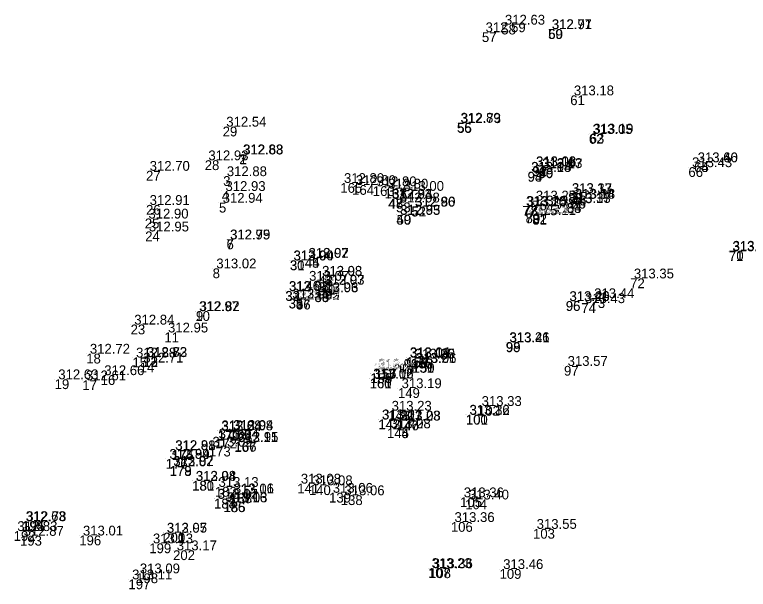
# Model space of a CAD drawing. Extents: x -829398 to -819400, y -1074439 to -1067977.
# Drawn here: x -821902.6 to -821812.8, y -1070211.4 to -1070141.1 of the extents above; entities that cross this region are included whole.
import ezdxf

# ---------------------------------------------------------------- set-up
doc = ezdxf.new("R2010")
doc.units = 0
doc.layers.add('Vrstva 60', color=7, linetype='Continuous')
doc.layers.add('Vrstva 61', color=7, linetype='Continuous')

msp = doc.modelspace()

# ---------------------------------------------------------------- linework, layer by layer
at = {"layer": 'Vrstva 60'}
for p, q in [((-821843.032, -1070142.283), (-821843.032, -1070142.283)), ((-821845.404, -1070143.209), (-821845.404, -1070143.209)), ((-821837.31, -1070142.828), (-821837.31, -1070142.828)), ((-821837.277, -1070142.836), (-821837.277, -1070142.836)), ((-821834.598, -1070150.934), (-821834.598, -1070150.934)), ((-821877.136, -1070154.76), (-821877.136, -1070154.76)), ((-821848.47, -1070154.281), (-821848.47, -1070154.281)), ((-821848.421, -1070154.328), (-821848.421, -1070154.328)), ((-821832.315, -1070155.667), (-821832.315, -1070155.667)), ((-821832.222, -1070155.604), (-821832.222, -1070155.604)), ((-821875.097, -1070158.144), (-821875.097, -1070158.144)), ((-821875.054, -1070158.169), (-821875.054, -1070158.169)), ((-821879.327, -1070158.88), (-821879.327, -1070158.88)), ((-821819.446, -1070159.131), (-821819.446, -1070159.131)), ((-821819.442, -1070159.12), (-821819.442, -1070159.12)), ((-821886.512, -1070160.169), (-821886.512, -1070160.169)), ((-821839.827, -1070160.283), (-821839.827, -1070160.283)), ((-821839.814, -1070160.307), (-821839.814, -1070160.307)), ((-821839.233, -1070159.602), (-821839.233, -1070159.602)), ((-821839.216, -1070159.638), (-821839.216, -1070159.638)), ((-821838.472, -1070159.879), (-821838.472, -1070159.879)), ((-821838.463, -1070159.822), (-821838.463, -1070159.822)), ((-821820.135, -1070159.723), (-821820.135, -1070159.723)), ((-821877.071, -1070160.821), (-821877.071, -1070160.821)), ((-821862.733, -1070161.66), (-821862.733, -1070161.66)), ((-821861.287, -1070161.909), (-821861.287, -1070161.909)), ((-821858.758, -1070162.058), (-821858.758, -1070162.058)), ((-821877.235, -1070162.637), (-821877.235, -1070162.637)), ((-821857.326, -1070162.344), (-821857.326, -1070162.344)), ((-821855.405, -1070162.621), (-821855.405, -1070162.621)), ((-821834.849, -1070162.897), (-821834.849, -1070162.897)), ((-821834.831, -1070162.883), (-821834.831, -1070162.883)), ((-821856.877, -1070163.588), (-821856.877, -1070163.588)), ((-821856.829, -1070163.593), (-821856.829, -1070163.593)), ((-821839.248, -1070163.804), (-821839.248, -1070163.804)), ((-821834.512, -1070163.594), (-821834.512, -1070163.594)), ((-821834.46, -1070163.582), (-821834.46, -1070163.582)), ((-821886.515, -1070164.344), (-821886.515, -1070164.344)), ((-821877.584, -1070164.08), (-821877.584, -1070164.08)), ((-821855.914, -1070164.039), (-821855.914, -1070164.039)), ((-821854.047, -1070164.558), (-821854.047, -1070164.558)), ((-821854.002, -1070164.53), (-821854.002, -1070164.53)), ((-821840.458, -1070164.469), (-821840.458, -1070164.469)), ((-821840.339, -1070164.486), (-821840.339, -1070164.486)), ((-821837.973, -1070164.405), (-821837.973, -1070164.405)), ((-821835.019, -1070164.127), (-821835.019, -1070164.127)), ((-821835, -1070164.087), (-821835, -1070164.087)), ((-821855.866, -1070165.53), (-821855.866, -1070165.53)), ((-821855.847, -1070165.563), (-821855.847, -1070165.563)), ((-821840.102, -1070165.402), (-821840.102, -1070165.402)), ((-821840.064, -1070165.367), (-821840.064, -1070165.367)), ((-821839.239, -1070165.474), (-821839.239, -1070165.474)), ((-821839.237, -1070165.564), (-821839.237, -1070165.564)), ((-821886.665, -1070166.007), (-821886.665, -1070166.007)), ((-821886.613, -1070167.588), (-821886.613, -1070167.588)), ((-821876.686, -1070168.566), (-821876.686, -1070168.566)), ((-821876.658, -1070168.563), (-821876.658, -1070168.563)), ((-821815.196, -1070170.018), (-821815.196, -1070170.018)), ((-821815.164, -1070169.949), (-821815.164, -1070169.949)), ((-821868.919, -1070171.119), (-821868.919, -1070171.119)), ((-821868.89, -1070171.143), (-821868.89, -1070171.143)), ((-821867.084, -1070170.832), (-821867.084, -1070170.832)), ((-821867.061, -1070170.808), (-821867.061, -1070170.808)), ((-821878.358, -1070172.107), (-821878.358, -1070172.107)), ((-821867.003, -1070173.623), (-821867.003, -1070173.623)), ((-821865.416, -1070173.027), (-821865.416, -1070173.027)), ((-821865.405, -1070173.007), (-821865.405, -1070173.007)), ((-821827.26, -1070173.336), (-821827.26, -1070173.336)), ((-821865.145, -1070174.122), (-821865.145, -1070174.122)), ((-821865.132, -1070174.097), (-821865.132, -1070174.097)), ((-821869.474, -1070174.869), (-821869.474, -1070174.869)), ((-821869.446, -1070174.899), (-821869.446, -1070174.899)), ((-821865.895, -1070175.007), (-821865.895, -1070175.007)), ((-821865.888, -1070175.035), (-821865.888, -1070175.035)), ((-821869.061, -1070175.811), (-821869.061, -1070175.811)), ((-821869.056, -1070175.789), (-821869.056, -1070175.789)), ((-821868.186, -1070175.885), (-821868.186, -1070175.885)), ((-821868.158, -1070175.939), (-821868.158, -1070175.939)), ((-821835.146, -1070176.114), (-821835.146, -1070176.114)), ((-821835.127, -1070176.105), (-821835.127, -1070176.105)), ((-821833.243, -1070176.359), (-821833.243, -1070176.359)), ((-821832.113, -1070175.752), (-821832.113, -1070175.752)), ((-821880.481, -1070177.339), (-821880.481, -1070177.339)), ((-821880.408, -1070177.333), (-821880.408, -1070177.333)), ((-821888.401, -1070178.983), (-821888.401, -1070178.983)), ((-821884.267, -1070179.949), (-821884.267, -1070179.949)), ((-821842.493, -1070181.126), (-821842.493, -1070181.126)), ((-821842.456, -1070181.167), (-821842.456, -1070181.167)), ((-821893.83, -1070182.544), (-821893.83, -1070182.544)), ((-821888.176, -1070183.012), (-821888.176, -1070183.012)), ((-821887.293, -1070183.63), (-821887.293, -1070183.63)), ((-821886.854, -1070182.928), (-821886.854, -1070182.928)), ((-821886.831, -1070182.962), (-821886.831, -1070182.962)), ((-821854.669, -1070183.033), (-821854.669, -1070183.033)), ((-821854.668, -1070182.967), (-821854.668, -1070182.967)), ((-821854.06, -1070183.154), (-821854.06, -1070183.154)), ((-821854.047, -1070183.139), (-821854.047, -1070183.139)), ((-821853.943, -1070183.663), (-821853.943, -1070183.663)), ((-821853.881, -1070183.681), (-821853.881, -1070183.681)), ((-821858.545, -1070184.386), (-821858.545, -1070184.386)), ((-821858.529, -1070184.439), (-821858.529, -1070184.439)), ((-821835.362, -1070184.038), (-821835.362, -1070184.038)), ((-821892.071, -1070185.171), (-821892.071, -1070185.171)), ((-821859.069, -1070184.945), (-821859.069, -1070184.945)), ((-821859.051, -1070184.942), (-821859.051, -1070184.942)), ((-821897.698, -1070185.676), (-821897.698, -1070185.676)), ((-821894.311, -1070185.808), (-821894.311, -1070185.808)), ((-821859.155, -1070185.577), (-821859.155, -1070185.577)), ((-821859.125, -1070185.587), (-821859.125, -1070185.587)), ((-821855.684, -1070186.765), (-821855.684, -1070186.765)), ((-821845.886, -1070188.943), (-821845.886, -1070188.943)), ((-821856.9, -1070189.523), (-821856.9, -1070189.523)), ((-821847.375, -1070190.007), (-821847.375, -1070190.007)), ((-821847.354, -1070190.034), (-821847.354, -1070190.034)), ((-821858.096, -1070190.604), (-821858.096, -1070190.604)), ((-821858.059, -1070190.581), (-821858.059, -1070190.581)), ((-821855.85, -1070190.724), (-821855.85, -1070190.724)), ((-821855.8, -1070190.723), (-821855.8, -1070190.723)), ((-821857.024, -1070191.679), (-821857.024, -1070191.679)), ((-821857.02, -1070191.68), (-821857.02, -1070191.68)), ((-821877.734, -1070192.003), (-821877.734, -1070192.003)), ((-821877.728, -1070191.92), (-821877.728, -1070191.92)), ((-821876.318, -1070191.928), (-821876.318, -1070191.928)), ((-821876.277, -1070191.873), (-821876.277, -1070191.873)), ((-821878.07, -1070192.935), (-821878.07, -1070192.935)), ((-821875.71, -1070193.367), (-821875.71, -1070193.367)), ((-821875.668, -1070193.323), (-821875.668, -1070193.323)), ((-821883.388, -1070194.335), (-821883.388, -1070194.335)), ((-821883.357, -1070194.359), (-821883.357, -1070194.359)), ((-821878.825, -1070193.921), (-821878.825, -1070193.921)), ((-821884.104, -1070195.413), (-821884.104, -1070195.413)), ((-821884.091, -1070195.419), (-821884.091, -1070195.419)), ((-821883.613, -1070196.319), (-821883.613, -1070196.319)), ((-821883.611, -1070196.278), (-821883.611, -1070196.278)), ((-821880.879, -1070198.113), (-821880.879, -1070198.113)), ((-821880.843, -1070198.092), (-821880.843, -1070198.092)), ((-821878.089, -1070198.847), (-821878.089, -1070198.847)), ((-821868.01, -1070198.439), (-821868.01, -1070198.439)), ((-821866.582, -1070198.645), (-821866.582, -1070198.645)), ((-821876.221, -1070199.632), (-821876.221, -1070199.632)), ((-821876.21, -1070199.651), (-821876.21, -1070199.651)), ((-821864.109, -1070199.564), (-821864.109, -1070199.564)), ((-821862.676, -1070199.869), (-821862.676, -1070199.869)), ((-821878.191, -1070200.306), (-821878.191, -1070200.306)), ((-821878.186, -1070200.281), (-821878.186, -1070200.281)), ((-821877.064, -1070200.732), (-821877.064, -1070200.732)), ((-821877.007, -1070200.732), (-821877.007, -1070200.732)), ((-821848.071, -1070200.119), (-821848.071, -1070200.119)), ((-821847.449, -1070200.384), (-821847.449, -1070200.384)), ((-821901.696, -1070203.028), (-821901.696, -1070203.028)), ((-821901.617, -1070203.041), (-821901.617, -1070203.041)), ((-821849.206, -1070203.144), (-821849.206, -1070203.144)), ((-821839.152, -1070203.981), (-821839.152, -1070203.981)), ((-821901.932, -1070204.831), (-821901.932, -1070204.831)), ((-821894.681, -1070204.793), (-821894.681, -1070204.793)), ((-821884.413, -1070204.464), (-821884.413, -1070204.464)), ((-821884.398, -1070204.442), (-821884.398, -1070204.442)), ((-821886.114, -1070205.756), (-821886.114, -1070205.756)), ((-821883.202, -1070206.602), (-821883.202, -1070206.602)), ((-821852.003, -1070208.772), (-821852.003, -1070208.772)), ((-821851.875, -1070208.809), (-821851.875, -1070208.809)), ((-821843.249, -1070208.896), (-821843.249, -1070208.896)), ((-821887.716, -1070209.423), (-821887.716, -1070209.423)), ((-821888.661, -1070210.163), (-821888.661, -1070210.163))]:
    msp.add_line(p, q, dxfattribs=at)

# ---------------------------------------------------------------- texts
for s, p in [('58', (-821843.032, -1070143.483)), ('57', (-821845.404, -1070144.409)), ('59', (-821837.31, -1070144.028)), ('60', (-821837.277, -1070144.036)), ('61', (-821834.598, -1070152.134)), ('29', (-821877.136, -1070155.96)), ('56', (-821848.47, -1070155.481)), ('55', (-821848.421, -1070155.528)), ('62', (-821832.315, -1070156.867)), ('63', (-821832.222, -1070156.804)), ('2', (-821875.097, -1070159.344)), ('1', (-821875.054, -1070159.369)), ('28', (-821879.327, -1070160.08)), ('64', (-821819.446, -1070160.331)), ('65', (-821819.442, -1070160.32)), ('27', (-821886.512, -1070161.369)), ('93', (-821839.827, -1070161.483)), ('94', (-821839.814, -1070161.507)), ('91', (-821839.233, -1070160.802)), ('92', (-821839.216, -1070160.838)), ('90', (-821838.472, -1070161.079)), ('89', (-821838.463, -1070161.022)), ('66', (-821820.135, -1070160.923)), ('3', (-821877.071, -1070162.021)), ('165', (-821862.733, -1070162.86)), ('164', (-821861.287, -1070163.109)), ('163', (-821858.758, -1070163.258)), ('4', (-821877.235, -1070163.837)), ('162', (-821857.326, -1070163.544)), ('54', (-821855.405, -1070163.821)), ('88', (-821834.849, -1070164.097)), ('87', (-821834.831, -1070164.083)), ('47', (-821856.877, -1070164.788)), ('48', (-821856.829, -1070164.793)), ('76', (-821839.248, -1070165.004)), ('86', (-821834.512, -1070164.794)), ('85', (-821834.46, -1070164.782)), ('26', (-821886.515, -1070165.544)), ('5', (-821877.584, -1070165.28)), ('53', (-821855.914, -1070165.239)), ('52', (-821854.047, -1070165.758)), ('51', (-821854.002, -1070165.73)), ('77', (-821840.458, -1070165.669)), ('78', (-821840.339, -1070165.686)), ('75', (-821837.973, -1070165.605)), ('83', (-821835.019, -1070165.327)), ('84', (-821835, -1070165.287)), ('49', (-821855.866, -1070166.73)), ('50', (-821855.847, -1070166.763)), ('79', (-821840.102, -1070166.602)), ('80', (-821840.064, -1070166.567)), ('82', (-821839.239, -1070166.674)), ('81', (-821839.237, -1070166.764)), ('25', (-821886.665, -1070167.207)), ('24', (-821886.613, -1070168.788)), ('7', (-821876.686, -1070169.766)), ('6', (-821876.658, -1070169.763)), ('71', (-821815.196, -1070171.218)), ('70', (-821815.164, -1070171.149)), ('30', (-821868.919, -1070172.319)), ('31', (-821868.89, -1070172.343)), ('45', (-821867.084, -1070172.032)), ('44', (-821867.061, -1070172.008)), ('8', (-821878.358, -1070173.307)), ('46', (-821867.003, -1070174.823)), ('43', (-821865.416, -1070174.227)), ('42', (-821865.405, -1070174.207)), ('72', (-821827.26, -1070174.536)), ('41', (-821865.145, -1070175.322)), ('40', (-821865.132, -1070175.297)), ('32', (-821869.474, -1070176.069)), ('33', (-821869.446, -1070176.099)), ('39', (-821865.895, -1070176.207)), ('38', (-821865.888, -1070176.235)), ('34', (-821869.061, -1070177.011)), ('35', (-821869.056, -1070176.989)), ('37', (-821868.186, -1070177.085)), ('36', (-821868.158, -1070177.139)), ('96', (-821835.146, -1070177.314)), ('95', (-821835.127, -1070177.305)), ('74', (-821833.243, -1070177.559)), ('73', (-821832.113, -1070176.952)), ('10', (-821880.481, -1070178.539)), ('9', (-821880.408, -1070178.533)), ('23', (-821888.401, -1070180.183)), ('11', (-821884.267, -1070181.149)), ('98', (-821842.493, -1070182.326)), ('99', (-821842.456, -1070182.367)), ('18', (-821893.83, -1070183.744)), ('15', (-821888.176, -1070184.212)), ('14', (-821887.293, -1070184.83)), ('13', (-821886.854, -1070184.128)), ('12', (-821886.831, -1070184.162)), ('155', (-821854.669, -1070184.233)), ('154', (-821854.668, -1070184.167)), ('153', (-821854.06, -1070184.354)), ('152', (-821854.047, -1070184.339)), ('151', (-821853.943, -1070184.863)), ('150', (-821853.881, -1070184.881)), ('156', (-821858.545, -1070185.586)), ('157', (-821858.529, -1070185.639)), ('97', (-821835.362, -1070185.238)), ('16', (-821892.071, -1070186.371)), ('158', (-821859.069, -1070186.145)), ('159', (-821859.051, -1070186.142)), ('19', (-821897.698, -1070186.876)), ('17', (-821894.311, -1070187.008)), ('160', (-821859.155, -1070186.777)), ('161', (-821859.125, -1070186.787)), ('149', (-821855.684, -1070187.965)), ('102', (-821845.886, -1070190.143)), ('148', (-821856.9, -1070190.723)), ('100', (-821847.375, -1070191.207)), ('101', (-821847.354, -1070191.234)), ('142', (-821858.096, -1070191.804)), ('143', (-821858.059, -1070191.781)), ('147', (-821855.85, -1070191.924)), ('146', (-821855.8, -1070191.923)), ('144', (-821857.024, -1070192.879)), ('145', (-821857.02, -1070192.88)), ('171', (-821877.734, -1070193.203)), ('170', (-821877.728, -1070193.12)), ('169', (-821876.318, -1070193.128)), ('168', (-821876.277, -1070193.073)), ('172', (-821878.07, -1070194.135)), ('167', (-821875.71, -1070194.567)), ('166', (-821875.668, -1070194.523)), ('174', (-821883.388, -1070195.535)), ('175', (-821883.357, -1070195.559)), ('173', (-821878.825, -1070195.121)), ('176', (-821884.104, -1070196.613)), ('177', (-821884.091, -1070196.619)), ('178', (-821883.613, -1070197.519)), ('179', (-821883.611, -1070197.478)), ('180', (-821880.879, -1070199.313)), ('181', (-821880.843, -1070199.292)), ('182', (-821878.089, -1070200.047)), ('141', (-821868.01, -1070199.639)), ('140', (-821866.582, -1070199.845)), ('188', (-821876.221, -1070200.832)), ('187', (-821876.21, -1070200.851)), ('139', (-821864.109, -1070200.764)), ('138', (-821862.676, -1070201.069)), ('184', (-821878.191, -1070201.506)), ('183', (-821878.186, -1070201.481)), ('186', (-821877.064, -1070201.932)), ('185', (-821877.007, -1070201.932)), ('105', (-821848.071, -1070201.319)), ('104', (-821847.449, -1070201.584)), ('194', (-821901.696, -1070204.228)), ('195', (-821901.617, -1070204.241)), ('106', (-821849.206, -1070204.344)), ('192', (-821902.712, -1070205.451)), ('103', (-821839.152, -1070205.181)), ('193', (-821901.932, -1070206.031)), ('196', (-821894.681, -1070205.993)), ('201', (-821884.413, -1070205.664)), ('200', (-821884.398, -1070205.642)), ('199', (-821886.114, -1070206.956)), ('202', (-821883.202, -1070207.802)), ('107', (-821852.003, -1070209.972)), ('108', (-821851.875, -1070210.009)), ('109', (-821843.249, -1070210.096)), ('198', (-821887.716, -1070210.623)), ('197', (-821888.661, -1070211.363))]:
    msp.add_text(s, height=1.2, dxfattribs=at).set_placement(p)
at = {"layer": 'Vrstva 61'}
for s, p in [(' 312.63', (-821843.032, -1070142.283)), (' 312.59', (-821845.404, -1070143.209)), (' 312.77', (-821837.31, -1070142.828)), (' 312.91', (-821837.277, -1070142.836)), (' 313.18', (-821834.598, -1070150.934)), (' 312.89', (-821848.47, -1070154.281)), (' 312.73', (-821848.421, -1070154.328)), (' 312.54', (-821877.136, -1070154.76)), (' 313.05', (-821832.315, -1070155.667)), (' 313.19', (-821832.222, -1070155.604)), (' 312.93', (-821879.327, -1070158.88)), (' 312.83', (-821875.097, -1070158.144)), (' 312.68', (-821875.054, -1070158.169)), (' 313.02', (-821839.233, -1070159.602)), (' 313.16', (-821839.216, -1070159.638)), (' 313.03', (-821838.463, -1070159.822)), (' 313.43', (-821820.135, -1070159.723)), (' 313.46', (-821819.446, -1070159.131)), (' 313.60', (-821819.442, -1070159.12)), (' 312.70', (-821886.512, -1070160.169)), (' 313.04', (-821839.827, -1070160.283)), (' 313.18', (-821839.814, -1070160.307)), (' 313.17', (-821838.472, -1070159.879)), (' 312.88', (-821877.071, -1070160.821)), (' 312.80', (-821862.733, -1070161.66)), (' 312.80', (-821861.287, -1070161.909)), (' 312.80', (-821858.758, -1070162.058)), (' 312.80', (-821857.326, -1070162.344)), (' 312.93', (-821877.235, -1070162.637)), (' 313.00', (-821855.405, -1070162.621)), (' 313.33', (-821834.849, -1070162.897)), (' 313.17', (-821834.831, -1070162.883)), (' 312.94', (-821877.584, -1070164.08)), (' 312.83', (-821856.877, -1070163.588)), (' 312.94', (-821856.829, -1070163.593)), (' 312.98', (-821855.914, -1070164.039)), (' 313.25', (-821839.248, -1070163.804)), (' 313.17', (-821835.019, -1070164.127)), (' 313.33', (-821835, -1070164.087)), (' 313.34', (-821834.512, -1070163.594)), (' 313.18', (-821834.46, -1070163.582)), (' 312.91', (-821886.515, -1070164.344)), (' 312.96', (-821854.047, -1070164.558)), (' 312.80', (-821854.002, -1070164.53)), (' 313.10', (-821840.458, -1070164.469)), (' 313.25', (-821840.339, -1070164.486)), (' 313.26', (-821837.973, -1070164.405)), (' 312.90', (-821886.665, -1070166.007)), (' 312.83', (-821855.866, -1070165.53)), (' 312.95', (-821855.847, -1070165.563)), (' 313.11', (-821840.102, -1070165.402)), (' 313.27', (-821840.064, -1070165.367)), (' 313.27', (-821839.239, -1070165.474)), (' 313.11', (-821839.237, -1070165.564)), (' 312.95', (-821886.613, -1070167.588)), (' 312.95', (-821876.686, -1070168.566)), (' 312.79', (-821876.658, -1070168.563)), (' 313.69', (-821815.196, -1070170.018)), (' 313.55', (-821815.164, -1070169.949)), (' 312.90', (-821868.919, -1070171.119)), (' 313.04', (-821868.89, -1070171.143)), (' 313.07', (-821867.084, -1070170.832)), (' 312.92', (-821867.061, -1070170.808)), (' 313.02', (-821878.358, -1070172.107)), (' 313.08', (-821865.416, -1070173.027)), (' 312.93', (-821865.405, -1070173.007)), (' 313.07', (-821867.003, -1070173.623)), (' 313.07', (-821865.145, -1070174.122)), (' 312.93', (-821865.132, -1070174.097)), (' 313.35', (-821827.26, -1070173.336)), (' 312.93', (-821869.474, -1070174.869)), (' 313.07', (-821869.446, -1070174.899)), (' 313.06', (-821865.895, -1070175.007)), (' 312.93', (-821865.888, -1070175.035)), (' 312.92', (-821869.061, -1070175.811)), (' 313.06', (-821869.056, -1070175.789)), (' 313.05', (-821868.186, -1070175.885)), (' 312.92', (-821868.158, -1070175.939)), (' 313.44', (-821832.113, -1070175.752)), (' 313.40', (-821835.146, -1070176.114)), (' 313.26', (-821835.127, -1070176.105)), (' 313.43', (-821833.243, -1070176.359)), (' 312.97', (-821880.481, -1070177.339)), (' 312.82', (-821880.408, -1070177.333)), (' 312.84', (-821888.401, -1070178.983)), (' 312.95', (-821884.267, -1070179.949)), (' 313.26', (-821842.493, -1070181.126)), (' 313.41', (-821842.456, -1070181.167)), (' 312.72', (-821893.83, -1070182.544)), (' 312.88', (-821888.176, -1070183.012)), (' 312.82', (-821886.854, -1070182.928)), (' 312.73', (-821886.831, -1070182.962)), (' 313.19', (-821854.669, -1070183.033)), (' 313.04', (-821854.668, -1070182.967)), (' 313.20', (-821854.06, -1070183.154)), (' 313.05', (-821854.047, -1070183.139)), (' 312.71', (-821887.293, -1070183.63)), (' 313.21', (-821853.943, -1070183.663)), (' 313.06', (-821853.881, -1070183.681)), (' 313.57', (-821835.362, -1070184.038)), (' 313.01', (-821859.069, -1070184.945)), (' 313.15', (-821859.051, -1070184.942)), (' 312.99', (-821858.545, -1070184.386)), (' 313.14', (-821858.529, -1070184.439)), (' 312.63', (-821897.698, -1070185.676)), (' 312.61', (-821894.311, -1070185.808)), (' 312.66', (-821892.071, -1070185.171)), (' 313.02', (-821859.155, -1070185.577)), (' 313.16', (-821859.125, -1070185.587)), (' 313.19', (-821855.684, -1070186.765)), (' 313.33', (-821845.886, -1070188.943)), (' 313.23', (-821856.9, -1070189.523)), (' 313.16', (-821847.375, -1070190.007)), (' 313.32', (-821847.354, -1070190.034)), (' 313.07', (-821858.096, -1070190.604)), (' 313.21', (-821858.059, -1070190.581)), (' 313.23', (-821855.85, -1070190.724)), (' 313.08', (-821855.8, -1070190.723)), (' 313.04', (-821877.734, -1070192.003)), (' 312.88', (-821877.728, -1070191.92)), (' 313.08', (-821876.318, -1070191.928)), (' 312.94', (-821876.277, -1070191.873)), (' 313.08', (-821857.024, -1070191.679)), (' 313.23', (-821857.02, -1070191.68)), (' 313.04', (-821878.07, -1070192.935)), (' 313.02', (-821878.825, -1070193.921)), (' 313.11', (-821875.71, -1070193.367)), (' 312.95', (-821875.668, -1070193.323)), (' 312.81', (-821883.388, -1070194.335)), (' 312.98', (-821883.357, -1070194.359)), (' 312.84', (-821884.104, -1070195.413)), (' 312.99', (-821884.091, -1070195.419)), (' 312.87', (-821883.613, -1070196.319)), (' 313.02', (-821883.611, -1070196.278)), (' 312.94', (-821880.879, -1070198.113)), (' 313.08', (-821880.843, -1070198.092)), (' 313.08', (-821868.01, -1070198.439)), (' 313.13', (-821878.089, -1070198.847)), (' 313.08', (-821866.582, -1070198.645)), (' 313.16', (-821876.221, -1070199.632)), (' 313.01', (-821876.21, -1070199.651)), (' 313.06', (-821864.109, -1070199.564)), (' 313.06', (-821862.676, -1070199.869)), (' 313.36', (-821848.071, -1070200.119)), (' 313.17', (-821878.191, -1070200.306)), (' 313.02', (-821878.186, -1070200.281)), (' 313.16', (-821877.064, -1070200.732)), (' 313.03', (-821877.007, -1070200.732)), (' 313.40', (-821847.449, -1070200.384)), (' 312.63', (-821901.696, -1070203.028)), (' 312.78', (-821901.617, -1070203.041)), (' 313.36', (-821849.206, -1070203.144)), (' 312.83', (-821902.712, -1070204.251)), (' 313.07', (-821884.413, -1070204.464)), (' 312.95', (-821884.398, -1070204.442)), (' 313.55', (-821839.152, -1070203.981)), (' 312.87', (-821901.932, -1070204.831)), (' 313.01', (-821894.681, -1070204.793)), (' 313.13', (-821886.114, -1070205.756)), (' 313.17', (-821883.202, -1070206.602)), (' 313.23', (-821852.003, -1070208.772)), (' 313.36', (-821851.875, -1070208.809)), (' 313.46', (-821843.249, -1070208.896)), (' 313.09', (-821887.716, -1070209.423)), (' 313.11', (-821888.661, -1070210.163))]:
    msp.add_text(s, height=1.2, dxfattribs=at).set_placement(p)

doc.saveas('drawing.dxf')
